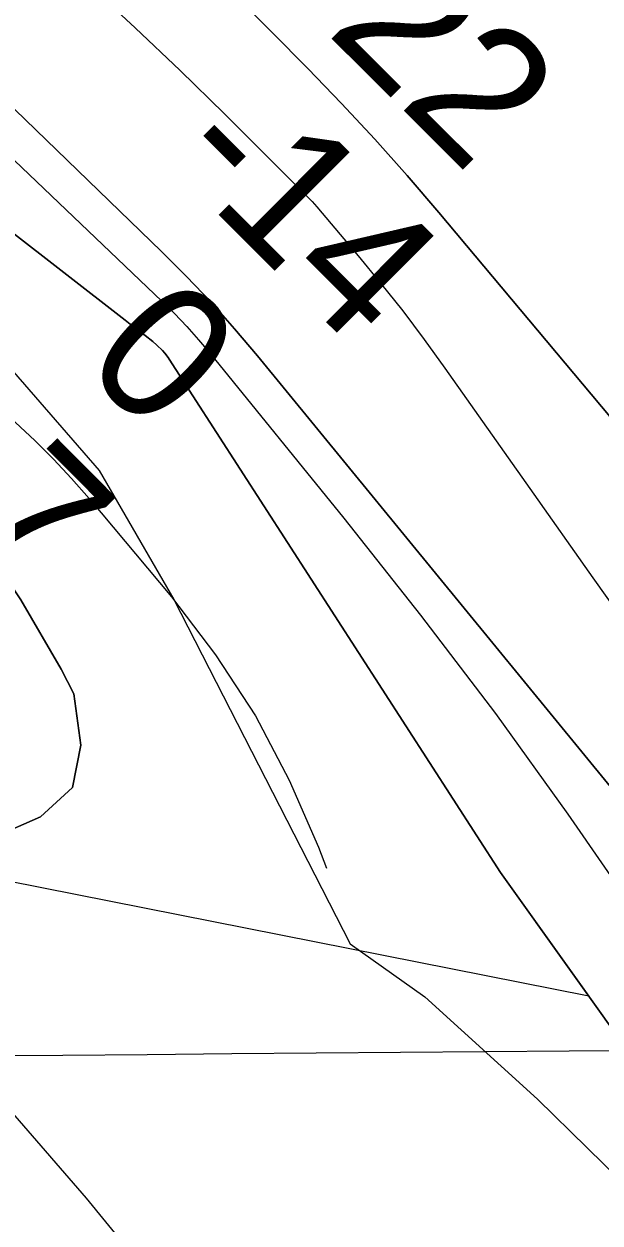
# Model space of a CAD drawing. Extents: x 3568792 to 3606828, y 529143 to 554785.
# Drawn here: x 3574353 to 3574634, y 540537 to 541123 of the extents above; entities that cross this region are included whole.
import ezdxf

# ---------------------------------------------------------------- set-up
doc = ezdxf.new("R2010")
doc.units = 0
for name, color, linetype in [('V-BORW-LINE', 7, 'Continuous'), ('V-GRID-MAJR', 7, 'Continuous'), ('V-RIVR-EDGE', 7, 'Continuous'), ('V-RIVR-RANG', 7, 'Continuous'), ('V-TOPO-DPTH', 7, 'Continuous'), ('V-TOPO-MINR', 7, 'Continuous'), ('V-TOPO-WATR', 7, 'Continuous')]:
    doc.layers.add(name, color=color, linetype=linetype)

msp = doc.modelspace()

# ---------------------------------------------------------------- linework, layer by layer
at = {"layer": 'V-BORW-LINE'}
msp.add_lwpolyline([(3574442.94, 540476.1), (3574383.28, 540549.02), (3574313.56, 540629.62), (3574263.44, 540696.7), (3574236.28, 540729.72), (3574207.16, 540765.96), (3574168.75, 540799.14), (3574134.59, 540796.8), (3574084.83, 540781.84), (3574021.64, 540760.89), (3573945.49, 540716.61), (3573934.03, 540672.7), (3573966.8, 540554.51), (3573980.63, 540477.53)], dxfattribs=at)
at = {"layer": 'V-GRID-MAJR'}
msp.add_spline([(3571032.96, 540592.12), (3576309.21, 540634.72), (3581585.44, 540678.08), (3586861.67, 540722.2), (3592137.89, 540767.1), (3597414.11, 540812.76), (3602690.32, 540859.19)], degree=3, dxfattribs=at)
at = {"layer": 'V-RIVR-EDGE'}
msp.add_lwpolyline([(3573780.38, 541434.56), (3573974.05, 541339.22), (3574007.01, 541313.33), (3574024.94, 541283.87), (3574050.05, 541242.38), (3574065.03, 541227.34), (3574083.01, 541215.89), (3574113.59, 541202.61), (3574132.16, 541184.55), (3574154.9, 541157.48), (3574192.02, 541117.77), (3574242.92, 541063.01), (3574278.86, 541032.3), (3574389.61, 540904.76), (3574426.07, 540841.64), (3574512.1, 540673.33), (3574548.66, 540647.43), (3574603.76, 540597.47), (3574652.27, 540549.92), (3574690.57, 540498.8)], dxfattribs=at)
at = {"layer": 'V-TOPO-DPTH'}
for points in [[(3573787.37, 541759.74), (3573800.88, 541751.64), (3573814, 541742.92), (3573826.84, 541733.77), (3573855.94, 541711.97), (3573858.41, 541710.07), (3573860.85, 541708.13), (3573863.25, 541706.13), (3573865.61, 541704.09), (3573979.8, 541603.16), (3574038.68, 541550.04), (3574096.85, 541496.16), (3574153.92, 541441.13), (3574210.26, 541385.33), (3574491.42, 541101.26), (3574507.94, 541084.15), (3574524.16, 541066.78), (3574539.95, 541049.01), (3574555.44, 541030.98), (3575073.88, 540412.24)], [(3575073.88, 540412.24), (3574555.44, 541030.98), (3574539.95, 541049.01), (3574524.16, 541066.78), (3574507.94, 541084.15), (3574491.42, 541101.26), (3574210.26, 541385.33), (3574153.92, 541441.13), (3574096.85, 541496.16), (3574038.68, 541550.04), (3573979.8, 541603.16), (3573865.61, 541704.09), (3573863.25, 541706.13), (3573860.85, 541708.13), (3573858.41, 541710.07), (3573855.94, 541711.97), (3573826.84, 541733.77), (3573814, 541742.92), (3573800.88, 541751.64), (3573787.37, 541759.74)], [(3574820.32, 540517.41), (3574794.33, 540554.08), (3574767.75, 540590.3), (3574740.3, 540625.87), (3574712.26, 540661), (3574466.89, 540960.89), (3574455.69, 540974.1), (3574444.2, 540987.04), (3574432.27, 540999.57), (3574420.04, 541011.83), (3573923.49, 541492.84), (3573901.27, 541513.78), (3573878.67, 541534.29), (3573855.52, 541554.17), (3573831.99, 541573.62), (3573807.95, 541592.45), (3573783.61, 541610.87)], [(3573783.61, 541610.87), (3573807.95, 541592.45), (3573831.99, 541573.62), (3573855.52, 541554.17), (3573878.67, 541534.29), (3573901.27, 541513.78), (3573923.49, 541492.84), (3574420.04, 541011.83), (3574432.27, 540999.57), (3574444.2, 540987.04), (3574455.69, 540974.1), (3574466.89, 540960.89), (3574712.26, 540661), (3574740.3, 540625.87), (3574767.75, 540590.3), (3574794.33, 540554.08), (3574820.32, 540517.41)], [(3575499.11, 539427.66), (3574585.6, 540708.28), (3574423.67, 540959.29), (3574423.2, 540960), (3574421.66, 540962.09), (3574420.48, 540963.53), (3574417.75, 540966.1), (3574415.79, 540967.79), (3574411.98, 540970.75), (3574409.55, 540972.62), (3574407.13, 540974.5), (3574404.71, 540976.37), (3574402.29, 540978.25), (3573997.25, 541293.29), (3573949.25, 541330.63), (3573901.24, 541367.98), (3573853.24, 541405.33), (3573805.24, 541442.68), (3573758.52, 541479.03)], [(3573758.52, 541479.03), (3573805.24, 541442.68), (3573853.24, 541405.33), (3573901.24, 541367.98), (3573949.25, 541330.63), (3573997.25, 541293.29), (3574402.29, 540978.25), (3574404.71, 540976.37), (3574407.13, 540974.5), (3574409.55, 540972.62), (3574411.98, 540970.75), (3574415.79, 540967.79), (3574417.75, 540966.1), (3574420.48, 540963.53), (3574421.66, 540962.09), (3574423.2, 540960), (3574423.67, 540959.29), (3574585.6, 540708.28), (3574628.75, 540647.8)], [(3574628.75, 540647.8), (3574261.07, 540720.58), (3574264.37, 540720.59), (3574271.23, 540720.81), (3574278.08, 540721.18), (3574337.74, 540725.3), (3574360.89, 540735.41), (3574376.45, 540749.79), (3574380.62, 540770.57), (3574377.19, 540795.61), (3574370.89, 540807.74), (3574351.19, 540841.55), (3574329.49, 540873.87), (3574304.79, 540903.96), (3574278.09, 540932.57), (3574223.54, 540985.62), (3574167.62, 541039.17), (3574111.15, 541092.12), (3574053.85, 541144.17), (3573996.01, 541195.63), (3573683.04, 541469.63)]]:
    msp.add_lwpolyline(points, dxfattribs=at)
at = {"layer": 'V-TOPO-MINR'}
for points in [[(3573787.37, 541759.74), (3573800.88, 541751.64), (3573814, 541742.92), (3573826.84, 541733.77), (3573855.94, 541711.97), (3573858.41, 541710.07), (3573860.85, 541708.13), (3573863.25, 541706.13), (3573865.61, 541704.09), (3573979.8, 541603.16), (3574038.68, 541550.04), (3574096.85, 541496.16), (3574153.92, 541441.13), (3574210.26, 541385.33), (3574491.42, 541101.26), (3574507.94, 541084.15), (3574524.16, 541066.78), (3574539.95, 541049.01), (3574555.44, 541030.98), (3575073.88, 540412.24)], [(3573789.05, 541665.46), (3573801.03, 541656.69), (3573812.8, 541647.67), (3573824.27, 541638.27), (3573835.54, 541628.61), (3574362.38, 541162.12), (3574384.9, 541141.82), (3574407.17, 541121.27), (3574429.07, 541100.33), (3574450.74, 541079.13), (3574491.2, 541038.82), (3574493.64, 541036.28), (3574495.96, 541033.64), (3574516.06, 541009.78), (3574527.07, 540996.37), (3574537.84, 540982.77), (3574548.26, 540968.9), (3574558.44, 540954.85), (3574599.98, 540895.94), (3574630.79, 540852.32), (3574661.64, 540808.73), (3574692.56, 540765.19), (3574723.53, 540721.69), (3574957.39, 540393.71)], [(3573783.61, 541610.87), (3573807.95, 541592.45), (3573831.99, 541573.62), (3573855.52, 541554.17), (3573878.67, 541534.29), (3573901.27, 541513.78), (3573923.49, 541492.84), (3574420.04, 541011.83), (3574432.27, 540999.57), (3574444.2, 540987.04), (3574455.69, 540974.1), (3574466.89, 540960.89), (3574712.26, 540661), (3574740.3, 540625.87), (3574767.75, 540590.3), (3574794.33, 540554.08), (3574820.32, 540517.41)], [(3573742.77, 541548.03), (3574058.46, 541307.06), (3574123.9, 541255.39), (3574188.15, 541202.33), (3574250.64, 541147.2), (3574311.94, 541090.69), (3574420.11, 540987.62), (3574426.31, 540981.49), (3574432.35, 540975.19), (3574438.14, 540968.68), (3574443.76, 540962.01), (3574509.01, 540881.53), (3574546.49, 540834.04), (3574583.11, 540785.91), (3574618.44, 540736.82), (3574652.92, 540687.1), (3574722.15, 540584.4), (3574731.45, 540569.2), (3575324.87, 539720.09)], [(3573683.04, 541469.63), (3573996.01, 541195.63), (3574053.85, 541144.17), (3574111.15, 541092.12), (3574167.62, 541039.17), (3574223.54, 540985.62), (3574278.09, 540932.57), (3574304.79, 540903.96), (3574329.49, 540873.87), (3574351.19, 540841.55), (3574370.89, 540807.74), (3574377.19, 540795.61), (3574380.62, 540770.57), (3574376.45, 540749.79), (3574360.89, 540735.41), (3574337.74, 540725.3), (3574278.08, 540721.18), (3574271.23, 540720.81), (3574264.37, 540720.59), (3574261.07, 540720.58)], [(3573713.54, 541472.91), (3574005.23, 541229.71), (3574066.75, 541177.81), (3574127.85, 541125.43), (3574188.33, 541072.34), (3574248.4, 541018.77), (3574348.69, 540928.28), (3574358.11, 540919.41), (3574367.28, 540910.3), (3574376.06, 540900.81), (3574384.59, 540891.07), (3574424.88, 540843.08), (3574446.44, 540814.59), (3574465.94, 540784.9), (3574482.35, 540753.39), (3574496.7, 540720.67), (3574500.62, 540710.33)]]:
    msp.add_lwpolyline(points, dxfattribs=at)
at = {"layer": 'V-TOPO-WATR'}
msp.add_lwpolyline([(3573758.52, 541479.03), (3573805.24, 541442.68), (3573853.24, 541405.33), (3573901.24, 541367.98), (3573949.25, 541330.63), (3573997.25, 541293.29), (3574402.29, 540978.25), (3574404.71, 540976.37), (3574407.13, 540974.5), (3574409.55, 540972.62), (3574411.98, 540970.75), (3574415.79, 540967.79), (3574417.75, 540966.1), (3574420.48, 540963.53), (3574421.66, 540962.09), (3574423.2, 540960), (3574423.67, 540959.29), (3574585.6, 540708.28), (3575499.11, 539427.66)], dxfattribs=at)

# ---------------------------------------------------------------- texts
at = {"layer": 'V-RIVR-RANG'}
for s, rotation, p in [('-22', 315.06325, (3574478.78, 541140.18)), ('-14', 315.06325, (3574421.97, 541055.6)), ('0', 314.77833, (3574379.89, 540956.49)), ('8.7', 314.77833, (3574265.61, 540929.69))]:
    msp.add_text(s, height=67, rotation=rotation, dxfattribs=at).set_placement(p)

doc.saveas('drawing.dxf')
